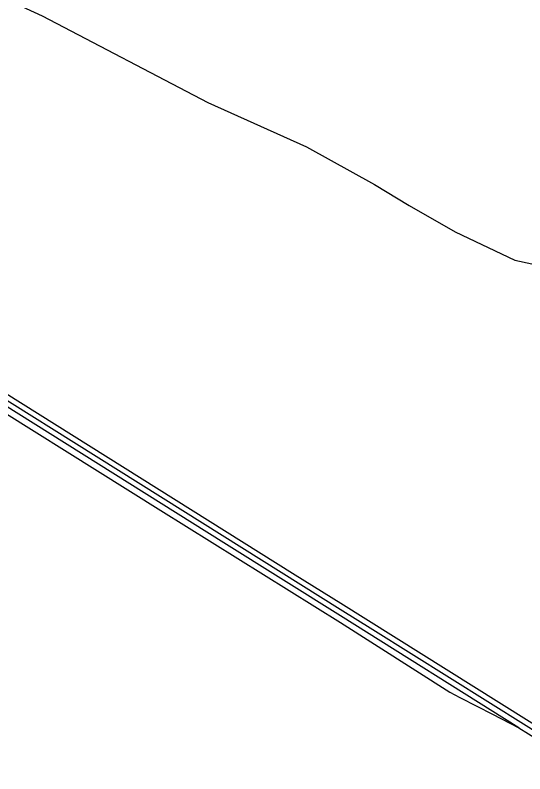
# Model space of a CAD drawing. Extents: x 1364363 to 1407445, y 538563 to 573342.
# Drawn here: x 1394208 to 1395448, y 547703 to 549546 of the extents above; entities that cross this region are included whole.
import ezdxf

# ---------------------------------------------------------------- set-up
doc = ezdxf.new("R2010")
doc.units = 0
for name, color, linetype in [('Exist Railroad Mainline', 7, 'Continuous'), ('Exist Railroad Siding', 7, 'Continuous'), ('Exist Railroad Spur', 7, 'Continuous'), ('Exist Road Primary NC Attributed', 7, 'Continuous')]:
    doc.layers.add(name, color=color, linetype=linetype)

msp = doc.modelspace()

# ---------------------------------------------------------------- linework, layer by layer
at = {"layer": 'Exist Railroad Mainline'}
msp.add_lwpolyline([(1395635.2, 547703.8), (1395450.9, 547819.5), (1395078.4, 548052.2), (1394998.5, 548101.6), (1394616.1, 548341.8), (1393935.3, 548768.1)], dxfattribs=at)
msp.add_lwpolyline([(1395635.2, 547703.8), (1395450.9, 547819.5), (1395078.4, 548052.2), (1394998.5, 548101.6), (1394616.1, 548341.8), (1393935.3, 548768.1)], dxfattribs=at)
at = {"layer": 'Exist Railroad Siding'}
msp.add_lwpolyline([(1394096.7, 548682.9), (1394889.3, 548186.3), (1395000, 548117.4), (1395842.2, 547589.8), (1396142.7, 547401.8), (1396225.8, 547352.4), (1396296.1, 547311.9), (1396462.7, 547221), (1396641.4, 547134.9), (1396784.8, 547073.4)], dxfattribs=at)
msp.add_lwpolyline([(1394096.7, 548682.9), (1394889.3, 548186.3), (1395000, 548117.4), (1395842.2, 547589.8), (1396142.7, 547401.8), (1396225.8, 547352.4), (1396296.1, 547311.9), (1396462.7, 547221), (1396641.4, 547134.9), (1396784.8, 547073.4)], dxfattribs=at)
at = {"layer": 'Exist Railroad Spur'}
for points in [[(1393914.1, 548747.9), (1394025.9, 548678), (1394562.4, 548342.8), (1394999.5, 548070.1), (1395265.4, 547900.9), (1395289.5, 547887.7), (1395331, 547866.7), (1395369.4, 547847.8), (1395433.5, 547814.7)], [(1393914.1, 548747.9), (1394025.9, 548678), (1394562.4, 548342.8), (1394999.5, 548070.1), (1395265.4, 547900.9), (1395289.5, 547887.7), (1395331, 547866.7), (1395369.4, 547847.8), (1395433.5, 547814.7)], [(1395433.5, 547814.7), (1394999.5, 548086.9), (1394715.5, 548264.1), (1393988, 548719.8)], [(1395433.5, 547814.7), (1394999.5, 548086.9), (1394715.5, 548264.1), (1393988, 548719.8)], [(1395433.5, 547814.7), (1395480.2, 547785.3), (1395517, 547764.8), (1395546.5, 547750), (1395635.2, 547703.8)], [(1395433.5, 547814.7), (1395480.2, 547785.3), (1395517, 547764.8), (1395546.5, 547750), (1395635.2, 547703.8)]]:
    msp.add_lwpolyline(points, dxfattribs=at)
at = {"layer": 'Exist Road Primary NC Attributed'}
msp.add_lwpolyline([(1393488, 549751), (1393670.3, 549749.7), (1393804, 549736.1), (1393890.8, 549717.9), (1393958.8, 549695.1), (1394026.8, 549658.7), (1394105.4, 549622.3), (1394274.3, 549544.9), (1394677, 549334.2), (1394916.7, 549226.1), (1395082.2, 549134.4), (1395166.2, 549083.5), (1395278.2, 549019.8), (1395423.2, 548951), (1395494.5, 548935.7)], dxfattribs=at)
msp.add_lwpolyline([(1393488, 549751), (1393670.3, 549749.7), (1393804, 549736.1), (1393890.8, 549717.9), (1393958.8, 549695.1), (1394026.8, 549658.7), (1394105.4, 549622.3), (1394274.3, 549544.9), (1394677, 549334.2), (1394916.7, 549226.1), (1395082.2, 549134.4), (1395166.2, 549083.5), (1395278.2, 549019.8), (1395423.2, 548951), (1395494.5, 548935.7)], dxfattribs=at)

doc.saveas('drawing.dxf')
